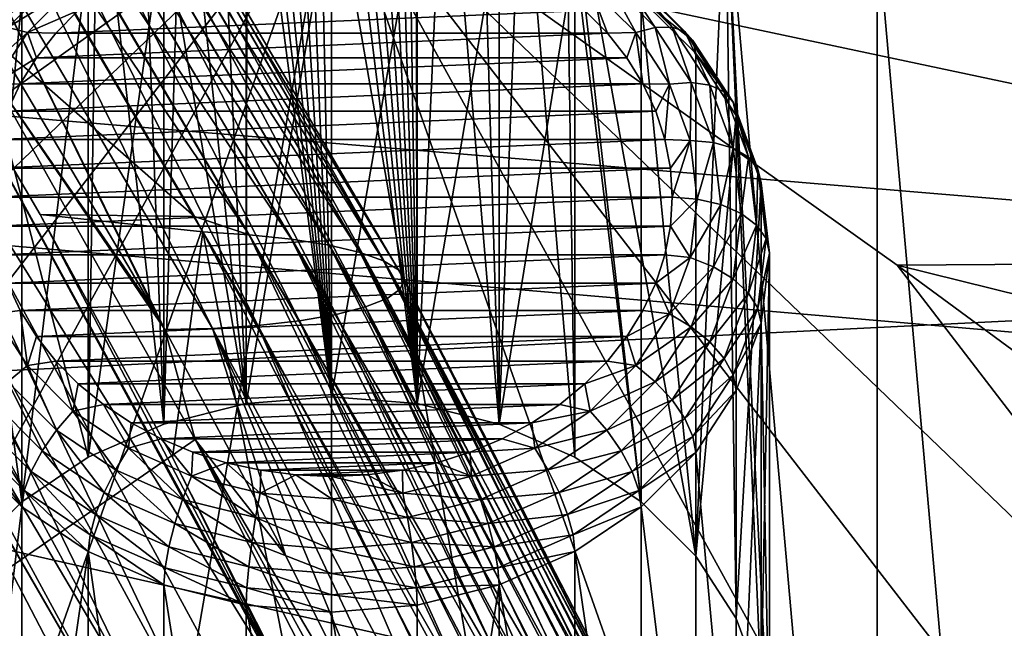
# Model space of a CAD drawing. Header units: metres. Extents: x -22 to 72, y -222 to 22.
# Tile 386 of 410: x 60.66 to 62.68, y 10.47 to 11.72. Entities that reach past the tile are written whole.
import ezdxf

# ---------------------------------------------------------------- set-up
doc = ezdxf.new("R2010")
doc.units = ezdxf.units.M
doc.layers.add('solid_509499_SW0002_01', color=7, linetype='CONTINUOUS')

msp = doc.modelspace()

# ---------------------------------------------------------------- linework, layer by layer
at = {"layer": 'solid_509499_SW0002_01'}
for points in [[(61.299999, 12.045105, 50.797806), (53.5, 11.261203, 50.274727), (53.5, 12.80475, 51.35553)], [(61.299999, 12.045105, 50.797806), (68.892403, 12.803313, 51.354424), (68.892403, 11.260791, 50.274464)], [(59.299999, 12.310474, 82.734047), (64.561676, 12.551476, 82.162895), (64.561676, 11.195126, 83.25766)], [(61.299999, 10.946896, 53.93531), (61.270866, 12.345009, 54.91428), (61.242306, 12.340026, 54.910793)], [(61.299999, 10.946896, 53.93531), (61.299999, 12.346684, 54.915455), (61.270866, 12.345009, 54.91428)], [(61.475597, 10.932728, 53.925392), (61.329136, 12.345009, 54.91428), (61.299999, 12.346684, 54.915455)], [(61.299999, 10.946896, 53.93531), (61.475597, 10.932728, 53.925392), (61.299999, 12.346684, 54.915455)], [(61.475597, 10.932728, 53.925392), (61.357693, 12.340026, 54.910793), (61.329136, 12.345009, 54.91428)], [(61.299999, 10.946896, 53.93531), (61.214867, 12.331821, 54.905045), (61.189106, 12.320571, 54.897167)], [(61.299999, 10.946896, 53.93531), (61.242306, 12.340026, 54.910793), (61.214867, 12.331821, 54.905045)], [(61.475597, 10.932728, 53.925392), (61.385136, 12.331821, 54.905045), (61.357693, 12.340026, 54.910793)], [(61.475597, 10.932728, 53.925392), (61.410896, 12.320571, 54.897167), (61.385136, 12.331821, 54.905045)], [(59.299999, 11.634413, 83.273521), (59.299999, 12.310474, 82.734047), (64.561676, 11.195126, 83.25766)], [(61.299999, 10.946896, 53.93531), (61.165501, 12.306477, 54.887299), (61.144539, 12.289834, 54.875648)], [(61.299999, 10.946896, 53.93531), (61.189106, 12.320571, 54.897167), (61.165501, 12.306477, 54.887299)], [(61.475597, 10.932728, 53.925392), (61.434502, 12.306477, 54.887299), (61.410896, 12.320571, 54.897167)], [(61.475597, 10.932728, 53.925392), (61.455463, 12.289834, 54.875648), (61.434502, 12.306477, 54.887299)], [(60.370735, 11.88531, 74.637589), (61.01815, 11.316975, 74.695839), (60.440765, 12.299293, 74.491783)], [(61.130356, 11.279489, 74.676537), (60.535454, 12.293611, 74.465942), (60.440765, 12.299293, 74.491783)], [(61.01815, 11.316975, 74.695839), (61.130356, 11.279489, 74.676537), (60.440765, 12.299293, 74.491783)], [(61.217896, 11.270544, 74.633034), (60.622993, 12.284492, 74.422478), (60.535454, 12.293611, 74.465942)], [(61.130356, 11.279489, 74.676537), (61.217896, 11.270544, 74.633034), (60.535454, 12.293611, 74.465942)], [(61.295071, 11.258327, 74.573624), (60.700172, 12.272038, 74.363113), (60.622993, 12.284492, 74.422478)], [(61.217896, 11.270544, 74.633034), (61.295071, 11.258327, 74.573624), (60.622993, 12.284492, 74.422478)], [(61.299999, 10.946896, 53.93531), (61.144539, 12.289834, 54.875648), (61.12661, 12.270955, 54.862427)], [(61.475597, 10.932728, 53.925392), (61.473389, 12.270955, 54.862427), (61.455463, 12.289834, 54.875648)], [(61.35891, 11.243308, 74.50058), (60.764008, 12.256729, 74.290131), (60.700172, 12.272038, 74.363113)], [(61.295071, 11.258327, 74.573624), (61.35891, 11.243308, 74.50058), (60.700172, 12.272038, 74.363113)], [(61.124401, 10.932728, 53.925392), (61.12661, 12.270955, 54.862427), (61.066338, 12.210877, 54.820362)], [(61.124401, 10.932728, 53.925392), (61.299999, 10.946896, 53.93531), (61.12661, 12.270955, 54.862427)], [(61.475597, 10.932728, 53.925392), (61.533665, 12.210877, 54.820362), (61.473389, 12.270955, 54.862427)], [(61.406948, 11.226068, 74.416733), (60.81205, 12.239155, 74.206352), (60.764008, 12.256729, 74.290131)], [(61.35891, 11.243308, 74.50058), (61.406948, 11.226068, 74.416733), (60.764008, 12.256729, 74.290131)], [(61.437336, 11.207268, 74.325302), (60.842438, 12.219992, 74.114998), (60.81205, 12.239155, 74.206352)], [(61.406948, 11.226068, 74.416733), (61.437336, 11.207268, 74.325302), (60.81205, 12.239155, 74.206352)], [(61.448902, 11.187635, 74.22982), (60.854004, 12.199979, 74.0196), (60.842438, 12.219992, 74.114998)], [(61.437336, 11.207268, 74.325302), (61.448902, 11.187635, 74.22982), (60.842438, 12.219992, 74.114998)], [(61.124401, 10.932728, 53.925392), (61.066338, 12.210877, 54.820362), (60.99308, 12.16142, 54.785728)], [(61.475597, 10.932728, 53.925392), (61.644428, 10.890773, 53.896015), (61.533665, 12.210877, 54.820362)], [(61.644428, 10.890773, 53.896015), (61.606918, 12.16142, 54.785728), (61.533665, 12.210877, 54.820362)], [(61.4412, 11.167926, 74.133972), (60.846302, 12.179888, 73.92382), (60.854004, 12.199979, 74.0196)], [(61.448902, 11.187635, 74.22982), (61.4412, 11.167926, 74.133972), (60.854004, 12.199979, 74.0196)], [(61.369911, 11.131289, 73.955788), (60.775013, 12.142542, 73.745796), (60.81963, 12.160493, 73.831367)], [(61.414528, 11.1489, 74.041435), (60.81963, 12.160493, 73.831367), (60.846302, 12.179888, 73.92382)], [(61.414528, 11.1489, 74.041435), (61.369911, 11.131289, 73.955788), (60.81963, 12.160493, 73.831367)], [(61.4412, 11.167926, 74.133972), (61.414528, 11.1489, 74.041435), (60.846302, 12.179888, 73.92382)], [(60.95557, 10.890773, 53.896015), (60.99308, 12.16142, 54.785728), (60.909576, 12.124429, 54.75983)], [(60.95557, 10.890773, 53.896015), (61.124401, 10.932728, 53.925392), (60.99308, 12.16142, 54.785728)], [(61.644428, 10.890773, 53.896015), (61.690422, 12.124429, 54.75983), (61.606918, 12.16142, 54.785728)], [(61.309074, 11.115774, 73.880333), (60.714172, 12.126726, 73.670403), (60.775013, 12.142542, 73.745796)], [(61.369911, 11.131289, 73.955788), (61.309074, 11.115774, 73.880333), (60.775013, 12.142542, 73.745796)], [(61.234356, 11.102952, 73.817978), (60.639458, 12.113655, 73.608093), (60.714172, 12.126726, 73.670403)], [(61.309074, 11.115774, 73.880333), (61.234356, 11.102952, 73.817978), (60.714172, 12.126726, 73.670403)], [(60.95557, 10.890773, 53.896015), (60.909576, 12.124429, 54.75983), (60.818947, 12.101288, 54.743626)], [(61.644428, 10.890773, 53.896015), (61.800007, 10.822655, 53.848316), (61.690422, 12.124429, 54.75983)], [(61.800007, 10.822655, 53.848316), (61.781052, 12.101288, 54.743626), (61.690422, 12.124429, 54.75983)], [(61.055233, 11.08724, 73.741562), (60.460331, 12.097639, 73.531746), (60.553741, 12.103833, 73.561272)], [(60.799995, 10.822655, 53.848316), (60.818947, 12.101288, 54.743626), (60.490314, 12.024495, 54.689854)], [(61.14864, 11.093317, 73.771118), (60.553741, 12.103833, 73.561272), (60.639458, 12.113655, 73.608093)], [(61.14864, 11.093317, 73.771118), (61.055233, 11.08724, 73.741562), (60.553741, 12.103833, 73.561272)], [(61.234356, 11.102952, 73.817978), (61.14864, 11.093317, 73.771118), (60.639458, 12.113655, 73.608093)], [(60.799995, 10.822655, 53.848316), (60.95557, 10.890773, 53.896015), (60.818947, 12.101288, 54.743626)], [(62.048317, 10.61925, 53.705891), (62.109688, 12.024495, 54.689854), (61.781052, 12.101288, 54.743626)], [(61.936382, 10.730976, 53.784122), (62.048317, 10.61925, 53.705891), (61.781052, 12.101288, 54.743626)], [(61.800007, 10.822655, 53.848316), (61.936382, 10.730976, 53.784122), (61.781052, 12.101288, 54.743626)], [(60.460331, 12.097639, 73.531746), (60.940144, 11.116831, 73.7239), (60.362671, 12.095558, 73.520592)], [(60.362671, 12.095558, 73.520592), (60.940144, 11.116831, 73.7239), (60.597427, 11.611213, 73.620628)], [(60.460331, 12.097639, 73.531746), (60.95752, 11.08533, 73.730377), (60.940144, 11.116831, 73.7239)], [(61.055233, 11.08724, 73.741562), (60.95752, 11.08533, 73.730377), (60.460331, 12.097639, 73.531746)], [(53.5, 11.872946, 85.321465), (68.902763, 10.544668, 86.160667), (68.905083, 12.078847, 85.17852)], [(60.137867, 11.216978, 50.246708), (53.5, 11.261203, 50.274727), (61.299999, 12.045105, 50.797806)], [(59.285954, 10.108191, 49.556469), (60.137867, 11.216978, 50.246708), (61.299999, 12.045105, 50.797806)], [(59.285954, 10.108191, 49.556469), (61.299999, 12.045105, 50.797806), (59.636406, 9.891062, 49.404434)], [(59.636406, 9.891062, 49.404434), (61.299999, 12.045105, 50.797806), (60.021248, 9.717344, 49.282795)], [(60.021248, 9.717344, 49.282795), (61.299999, 12.045105, 50.797806), (60.432522, 9.59063, 49.194069)], [(60.432522, 9.59063, 49.194069), (61.299999, 12.045105, 50.797806), (60.861732, 9.513538, 49.140091)], [(60.861732, 9.513538, 49.140091), (61.299999, 12.045105, 50.797806), (61.299999, 9.487662, 49.121971)], [(62.462135, 11.216977, 50.246708), (61.299999, 12.045105, 50.797806), (68.892403, 11.260791, 50.274464)], [(63.314045, 10.108191, 49.556469), (61.299999, 12.045105, 50.797806), (62.462135, 11.216977, 50.246708)], [(62.963593, 9.891062, 49.404434), (61.299999, 12.045105, 50.797806), (63.314045, 10.108191, 49.556469)], [(62.578751, 9.717344, 49.282795), (61.299999, 12.045105, 50.797806), (62.963593, 9.891062, 49.404434)], [(62.167477, 9.59063, 49.194069), (61.299999, 12.045105, 50.797806), (62.578751, 9.717344, 49.282795)], [(61.73827, 9.513538, 49.140091), (61.299999, 12.045105, 50.797806), (62.167477, 9.59063, 49.194069)], [(61.299999, 9.487662, 49.121971), (61.299999, 12.045105, 50.797806), (61.73827, 9.513538, 49.140091)], [(60.66362, 10.730976, 53.784122), (60.799995, 10.822655, 53.848316), (60.490314, 12.024495, 54.689854)], [(60.551682, 10.61925, 53.705891), (60.66362, 10.730976, 53.784122), (60.490314, 12.024495, 54.689854)], [(62.048317, 10.61925, 53.705891), (62.131493, 10.491779, 53.616634), (62.109688, 12.024495, 54.689854)], [(62.421326, 8.509712, 52.228775), (62.421326, 11.909609, 54.609409), (62.109688, 12.024495, 54.689854)], [(62.200001, 10.209661, 53.419094), (62.421326, 8.509712, 52.228775), (62.109688, 12.024495, 54.689854)], [(62.182709, 10.353473, 53.519791), (62.200001, 10.209661, 53.419094), (62.109688, 12.024495, 54.689854)], [(62.131493, 10.491779, 53.616634), (62.182709, 10.353473, 53.519791), (62.109688, 12.024495, 54.689854)], [(61.299999, 11.979335, 52.460838), (61.299999, 10.946896, 53.93531), (61.124401, 10.932728, 53.925392)], [(61.12442, 11.965169, 52.45092), (61.299999, 11.979335, 52.460838), (61.124401, 10.932728, 53.925392)], [(61.299999, 11.979335, 52.460838), (61.475582, 11.965169, 52.45092), (61.299999, 10.946896, 53.93531)], [(60.955585, 11.923216, 52.421543), (61.12442, 11.965169, 52.45092), (61.124401, 10.932728, 53.925392)], [(61.475582, 11.965169, 52.45092), (61.475597, 10.932728, 53.925392), (61.299999, 10.946896, 53.93531)], [(61.475582, 11.965169, 52.45092), (61.644417, 11.923216, 52.421543), (61.475597, 10.932728, 53.925392)], [(60.799988, 11.855088, 52.37384), (60.955585, 11.923216, 52.421543), (60.799995, 10.822655, 53.848316)], [(60.955585, 11.923216, 52.421543), (60.95557, 10.890773, 53.896015), (60.799995, 10.822655, 53.848316)], [(60.955585, 11.923216, 52.421543), (61.124401, 10.932728, 53.925392), (60.95557, 10.890773, 53.896015)], [(61.644417, 11.923216, 52.421543), (61.644428, 10.890773, 53.896015), (61.475597, 10.932728, 53.925392)], [(61.644417, 11.923216, 52.421543), (61.800014, 11.855088, 52.37384), (61.644428, 10.890773, 53.896015)], [(62.709427, 8.660278, 52.334206), (62.709427, 11.759043, 54.503983), (62.421326, 11.909609, 54.609409)], [(62.421326, 8.509712, 52.228775), (62.709427, 8.660278, 52.334206), (62.421326, 11.909609, 54.609409)], [(60.27504, 11.844289, 74.679329), (61.214375, 10.332557, 74.95359), (60.370735, 11.88531, 74.637589)], [(60.370735, 11.88531, 74.637589), (60.701023, 11.32102, 74.752823), (61.01815, 11.316975, 74.695839)], [(61.217777, 10.333508, 74.95266), (60.701023, 11.32102, 74.752823), (60.370735, 11.88531, 74.637589)], [(61.217777, 10.333508, 74.95266), (60.370735, 11.88531, 74.637589), (61.214375, 10.332557, 74.95359)], [(53.5, 11.872946, 85.321465), (53.5, 10.272465, 86.316017), (68.902763, 10.544668, 86.160667)], [(60.189701, 11.80545, 74.74028), (61.027832, 10.264573, 75.053772), (60.27504, 11.844289, 74.679329)], [(60.27504, 11.844289, 74.679329), (61.117767, 10.294957, 74.994522), (61.214375, 10.332557, 74.95359)], [(60.27504, 11.844289, 74.679329), (61.027832, 10.264573, 75.053772), (61.117767, 10.294957, 74.994522)], [(60.663605, 11.763403, 52.309643), (60.799988, 11.855088, 52.37384), (60.66362, 10.730976, 53.784122)], [(60.799988, 11.855088, 52.37384), (60.799995, 10.822655, 53.848316), (60.66362, 10.730976, 53.784122)], [(61.800014, 11.855088, 52.37384), (61.800007, 10.822655, 53.848316), (61.644428, 10.890773, 53.896015)], [(61.800014, 11.855088, 52.37384), (61.936382, 10.730976, 53.784122), (61.800007, 10.822655, 53.848316)], [(61.800014, 11.855088, 52.37384), (61.936398, 11.763403, 52.309643), (61.936382, 10.730976, 53.784122)], [(60.114132, 11.77579, 74.817192), (60.94809, 10.242634, 75.12915), (60.189701, 11.80545, 74.74028)], [(60.189701, 11.80545, 74.74028), (60.94809, 10.242634, 75.12915), (61.027832, 10.264573, 75.053772)], [(60.557343, 11.678274, 52.18684), (60.573978, 11.696862, 52.140915), (60.682568, 11.805251, 52.216812)], [(60.668423, 11.789146, 52.264477), (60.557343, 11.678274, 52.18684), (60.682568, 11.805251, 52.216812)], [(60.573978, 11.696862, 52.140915), (60.600445, 11.706151, 52.096821), (60.705078, 11.810589, 52.169949)], [(60.682568, 11.805251, 52.216812), (60.573978, 11.696862, 52.140915), (60.705078, 11.810589, 52.169949)], [(60.705078, 11.810589, 52.169949), (60.600445, 11.706151, 52.096821), (60.734409, 11.804793, 52.127083)], [(60.600445, 11.706151, 52.096821), (60.634937, 11.705504, 52.05756), (60.734409, 11.804793, 52.127083)], [(60.734409, 11.804793, 52.127083), (60.634937, 11.705504, 52.05756), (60.768566, 11.788261, 52.091145)], [(61.865589, 11.804793, 52.127083), (61.831432, 11.788261, 52.091145), (61.9249, 11.694968, 52.025822)], [(61.894924, 11.810589, 52.169949), (61.865589, 11.804793, 52.127083), (61.965061, 11.705504, 52.05756)], [(61.965061, 11.705504, 52.05756), (61.865589, 11.804793, 52.127083), (61.9249, 11.694968, 52.025822)], [(61.999554, 11.706151, 52.096821), (61.894924, 11.810589, 52.169949), (61.965061, 11.705504, 52.05756)], [(61.917431, 11.805251, 52.216812), (61.894924, 11.810589, 52.169949), (61.999554, 11.706151, 52.096821)], [(62.02602, 11.696862, 52.140915), (61.917431, 11.805251, 52.216812), (61.999554, 11.706151, 52.096821)], [(61.931576, 11.789146, 52.264477), (61.917431, 11.805251, 52.216812), (62.02602, 11.696862, 52.140915)], [(60.668423, 11.789146, 52.264477), (60.663605, 11.763403, 52.309643), (60.551678, 11.651685, 52.231415)], [(60.668423, 11.789146, 52.264477), (60.551678, 11.651685, 52.231415), (60.557343, 11.678274, 52.18684)], [(60.634937, 11.705504, 52.05756), (60.675098, 11.694968, 52.025822), (60.768566, 11.788261, 52.091145)], [(60.768566, 11.788261, 52.091145), (60.675098, 11.694968, 52.025822), (60.779442, 11.740172, 52.049221)], [(61.831432, 11.788261, 52.091145), (61.820557, 11.740172, 52.049221), (61.866673, 11.693445, 52.016502)], [(61.9249, 11.694968, 52.025822), (61.831432, 11.788261, 52.091145), (61.866673, 11.693445, 52.016502)], [(62.042656, 11.678274, 52.18684), (61.936398, 11.763403, 52.309643), (61.931576, 11.789146, 52.264477)], [(62.042656, 11.678274, 52.18684), (61.931576, 11.789146, 52.264477), (62.02602, 11.696862, 52.140915)], [(60.050957, 11.756338, 74.907402), (60.009247, 11.736337, 75.010139), (60.881306, 10.229912, 75.21804)], [(60.050957, 11.756338, 74.907402), (60.94809, 10.242634, 75.12915), (60.114132, 11.77579, 74.817192)], [(60.050957, 11.756338, 74.907402), (60.881306, 10.229912, 75.21804), (60.94809, 10.242634, 75.12915)], [(60.551678, 11.651685, 52.231415), (60.663605, 11.763403, 52.309643), (60.551682, 10.61925, 53.705891)], [(60.663605, 11.763403, 52.309643), (60.66362, 10.730976, 53.784122), (60.551682, 10.61925, 53.705891)], [(61.936398, 11.763403, 52.309643), (62.048317, 10.61925, 53.705891), (61.936382, 10.730976, 53.784122)], [(61.936398, 11.763403, 52.309643), (62.048321, 11.651685, 52.231415), (62.048317, 10.61925, 53.705891)], [(62.042656, 11.678274, 52.18684), (62.048321, 11.651685, 52.231415), (61.936398, 11.763403, 52.309643)], [(60.881306, 10.229912, 75.21804), (60.009247, 11.736337, 75.010139), (60.129921, 11.53299, 75.051941)], [(60.675098, 11.694968, 52.025822), (60.73333, 11.693445, 52.016502), (60.779442, 11.740172, 52.049221)], [(61.820557, 11.740172, 52.049221), (60.779442, 11.740172, 52.049221), (60.73333, 11.693445, 52.016502)], [(61.866673, 11.693445, 52.016502), (61.820557, 11.740172, 52.049221), (60.73333, 11.693445, 52.016502)], [(60.634937, 11.705504, 52.05756), (60.561024, 11.592228, 51.978245), (60.675098, 11.694968, 52.025822)], [(60.561024, 11.592228, 51.978245), (60.605648, 11.588532, 51.951294), (60.675098, 11.694968, 52.025822)], [(60.675098, 11.694968, 52.025822), (60.605648, 11.588532, 51.951294), (60.693459, 11.643056, 51.98122)], [(60.675098, 11.694968, 52.025822), (60.693459, 11.643056, 51.98122), (60.73333, 11.693445, 52.016502)], [(61.9249, 11.694968, 52.025822), (61.866673, 11.693445, 52.016502), (61.90654, 11.643056, 51.98122)], [(61.9249, 11.694968, 52.025822), (61.90654, 11.643056, 51.98122), (61.939762, 11.589524, 51.943737)], [(61.965061, 11.705504, 52.05756), (61.9249, 11.694968, 52.025822), (61.99435, 11.588532, 51.951294)], [(61.99435, 11.588532, 51.951294), (61.9249, 11.694968, 52.025822), (61.939762, 11.589524, 51.943737)], [(61.999554, 11.706151, 52.096821), (61.965061, 11.705504, 52.05756), (62.038979, 11.592228, 51.978245)], [(62.038979, 11.592228, 51.978245), (61.965061, 11.705504, 52.05756), (61.99435, 11.588532, 51.951294)], [(62.077305, 11.586999, 52.01339), (61.999554, 11.706151, 52.096821), (62.038979, 11.592228, 51.978245)], [(62.02602, 11.696862, 52.140915), (61.999554, 11.706151, 52.096821), (62.077305, 11.586999, 52.01339)], [(62.106712, 11.573202, 52.054329), (62.02602, 11.696862, 52.140915), (62.077305, 11.586999, 52.01339)], [(62.042656, 11.678274, 52.18684), (62.02602, 11.696862, 52.140915), (62.106712, 11.573202, 52.054329)], [(61.866673, 11.693445, 52.016502), (60.73333, 11.693445, 52.016502), (60.693459, 11.643056, 51.98122)], [(61.90654, 11.643056, 51.98122), (61.866673, 11.693445, 52.016502), (60.693459, 11.643056, 51.98122)], [(62.125195, 11.551781, 52.09827), (62.048321, 11.651685, 52.231415), (62.042656, 11.678274, 52.18684)], [(62.125195, 11.551781, 52.09827), (62.042656, 11.678274, 52.18684), (62.106712, 11.573202, 52.054329)], [(59.299999, 10.934754, 83.78199), (59.299999, 11.634413, 83.273521), (64.561676, 11.195126, 83.25766)], [(60.605648, 11.588532, 51.951294), (60.66024, 11.589524, 51.943737), (60.693459, 11.643056, 51.98122)], [(61.90654, 11.643056, 51.98122), (60.693459, 11.643056, 51.98122), (60.66024, 11.589524, 51.943737)], [(61.939762, 11.589524, 51.943737), (61.90654, 11.643056, 51.98122), (60.66024, 11.589524, 51.943737)], [(62.048321, 11.651685, 52.231415), (62.131493, 11.524226, 52.14217), (62.048317, 10.61925, 53.705891)], [(62.125195, 11.551781, 52.09827), (62.131493, 11.524226, 52.14217), (62.048321, 11.651685, 52.231415)], [(60.597427, 11.611213, 73.620628), (61.01997, 10.858866, 73.775772), (59.898636, 10.086307, 73.852318)], [(60.95752, 11.08533, 73.730377), (61.01997, 10.858866, 73.775772), (60.597427, 11.611213, 73.620628)], [(60.940144, 11.116831, 73.7239), (60.95752, 11.08533, 73.730377), (60.597427, 11.611213, 73.620628)], [(60.605648, 11.588532, 51.951294), (60.63401, 11.533367, 51.904415), (60.66024, 11.589524, 51.943737)], [(61.939762, 11.589524, 51.943737), (60.66024, 11.589524, 51.943737), (60.63401, 11.533367, 51.904415)], [(61.965992, 11.533367, 51.904415), (61.939762, 11.589524, 51.943737), (60.63401, 11.533367, 51.904415)], [(61.99435, 11.588532, 51.951294), (61.939762, 11.589524, 51.943737), (61.965992, 11.533367, 51.904415)], [(61.99435, 11.588532, 51.951294), (61.965992, 11.533367, 51.904415), (61.98489, 11.475296, 51.86375)], [(62.037121, 11.473042, 51.870426), (61.99435, 11.588532, 51.951294), (61.98489, 11.475296, 51.86375)], [(62.038979, 11.592228, 51.978245), (61.99435, 11.588532, 51.951294), (62.037121, 11.473042, 51.870426)], [(62.084496, 11.469315, 51.892178), (62.038979, 11.592228, 51.978245), (62.037121, 11.473042, 51.870426)], [(62.077305, 11.586999, 52.01339), (62.038979, 11.592228, 51.978245), (62.084496, 11.469315, 51.892178)], [(62.125179, 11.457711, 51.922859), (62.077305, 11.586999, 52.01339), (62.084496, 11.469315, 51.892178)], [(62.106712, 11.573202, 52.054329), (62.077305, 11.586999, 52.01339), (62.125179, 11.457711, 51.922859)], [(62.156403, 11.439023, 51.960377), (62.106712, 11.573202, 52.054329), (62.125179, 11.457711, 51.922859)], [(62.125195, 11.551781, 52.09827), (62.106712, 11.573202, 52.054329), (62.156403, 11.439023, 51.960377)], [(61.965992, 11.533367, 51.904415), (60.63401, 11.533367, 51.904415), (60.615108, 11.475296, 51.86375)], [(61.98489, 11.475296, 51.86375), (61.965992, 11.533367, 51.904415), (60.615108, 11.475296, 51.86375)], [(62.176022, 11.414527, 52.002163), (62.131493, 11.524226, 52.14217), (62.125195, 11.551781, 52.09827)], [(62.176022, 11.414527, 52.002163), (62.125195, 11.551781, 52.09827), (62.156403, 11.439023, 51.960377)], [(60.881306, 10.229912, 75.21804), (60.129921, 11.53299, 75.051941), (60.344116, 11.157631, 75.128822)], [(62.131493, 11.524226, 52.14217), (62.131493, 10.491779, 53.616634), (62.048317, 10.61925, 53.705891)], [(62.131493, 11.524226, 52.14217), (62.182705, 11.385926, 52.04533), (62.131493, 10.491779, 53.616634)], [(62.176022, 11.414527, 52.002163), (62.182705, 11.385926, 52.04533), (62.131493, 11.524226, 52.14217)], [(61.98489, 11.475296, 51.86375), (60.615108, 11.475296, 51.86375), (60.60376, 11.416158, 51.822342)], [(61.996239, 11.416158, 51.822342), (61.98489, 11.475296, 51.86375), (60.60376, 11.416158, 51.822342)], [(62.037121, 11.473042, 51.870426), (61.98489, 11.475296, 51.86375), (61.996239, 11.416158, 51.822342)], [(62.037121, 11.473042, 51.870426), (61.996239, 11.416158, 51.822342), (62, 11.356813, 51.780788)], [(62.051563, 11.352936, 51.786327), (62.037121, 11.473042, 51.870426), (62, 11.356813, 51.780788)], [(62.084496, 11.469315, 51.892178), (62.037121, 11.473042, 51.870426), (62.051563, 11.352936, 51.786327)], [(62.099865, 11.34149, 51.802673), (62.084496, 11.469315, 51.892178), (62.051563, 11.352936, 51.786327)], [(62.125179, 11.457711, 51.922859), (62.084496, 11.469315, 51.892178), (62.099865, 11.34149, 51.802673)], [(62.141346, 11.323256, 51.828712), (62.125179, 11.457711, 51.922859), (62.099865, 11.34149, 51.802673)], [(62.156403, 11.439023, 51.960377), (62.125179, 11.457711, 51.922859), (62.141346, 11.323256, 51.828712)], [(62.17318, 11.299481, 51.862667), (62.156403, 11.439023, 51.960377), (62.141346, 11.323256, 51.828712)], [(62.176022, 11.414527, 52.002163), (62.156403, 11.439023, 51.960377), (62.17318, 11.299481, 51.862667)], [(61.996239, 11.416158, 51.822342), (60.599998, 11.356813, 51.780788), (62, 11.356813, 51.780788)], [(61.996239, 11.416158, 51.822342), (60.60376, 11.416158, 51.822342), (60.599998, 11.356813, 51.780788)], [(62.193184, 11.271789, 51.902218), (62.176022, 11.414527, 52.002163), (62.17318, 11.299481, 51.862667)], [(62.193184, 11.271789, 51.902218), (62.182705, 11.385926, 52.04533), (62.176022, 11.414527, 52.002163)], [(62.182705, 11.385926, 52.04533), (62.182709, 10.353473, 53.519791), (62.131493, 10.491779, 53.616634)], [(62.182705, 11.385926, 52.04533), (62.200001, 11.242098, 51.944618), (62.182709, 10.353473, 53.519791)], [(62.193184, 11.271789, 51.902218), (62.200001, 11.242098, 51.944618), (62.182705, 11.385926, 52.04533)], [(60.599998, 11.356813, 51.780788), (60.60376, 11.297469, 51.739235), (62, 11.356813, 51.780788)], [(60.60376, 11.297469, 51.739235), (61.996239, 11.297469, 51.739235), (62, 11.356813, 51.780788)], [(62.051563, 11.352936, 51.786327), (62, 11.356813, 51.780788), (61.996239, 11.297469, 51.739235)], [(62.037121, 11.23283, 51.702229), (62.051563, 11.352936, 51.786327), (61.996239, 11.297469, 51.739235)], [(62.037121, 11.23283, 51.702229), (62.099865, 11.34149, 51.802673), (62.051563, 11.352936, 51.786327)], [(62.084496, 11.213664, 51.713169), (62.099865, 11.34149, 51.802673), (62.037121, 11.23283, 51.702229)], [(62.084496, 11.213664, 51.713169), (62.141346, 11.323256, 51.828712), (62.099865, 11.34149, 51.802673)], [(60.701023, 11.32102, 74.752823), (61.035378, 11.285627, 74.702286), (61.01815, 11.316975, 74.695839)], [(60.701023, 11.32102, 74.752823), (60.973, 10.821857, 74.853867), (61.035378, 11.285627, 74.702286)], [(61.217777, 10.333508, 74.95266), (60.973, 10.821857, 74.853867), (60.701023, 11.32102, 74.752823)], [(61.01815, 11.316975, 74.695839), (61.035378, 11.285627, 74.702286), (61.130356, 11.279489, 74.676537)], [(62.125179, 11.188802, 51.734566), (62.141346, 11.323256, 51.828712), (62.084496, 11.213664, 51.713169)], [(62.125179, 11.188802, 51.734566), (62.17318, 11.299481, 51.862667), (62.141346, 11.323256, 51.828712)], [(60.60376, 11.297469, 51.739235), (60.615108, 11.238331, 51.697826), (61.996239, 11.297469, 51.739235)], [(60.615108, 11.238331, 51.697826), (61.98489, 11.238331, 51.697826), (61.996239, 11.297469, 51.739235)], [(62.037121, 11.23283, 51.702229), (61.996239, 11.297469, 51.739235), (61.98489, 11.238331, 51.697826)], [(62.156403, 11.159941, 51.764961), (62.17318, 11.299481, 51.862667), (62.125179, 11.188802, 51.734566)], [(62.156403, 11.159941, 51.764961), (62.193184, 11.271789, 51.902218), (62.17318, 11.299481, 51.862667)], [(60.973, 10.821857, 74.853867), (61.221474, 10.333735, 74.951904), (61.035378, 11.285627, 74.702286)], [(61.585884, 10.320362, 74.885712), (61.130356, 11.279489, 74.676537), (61.035378, 11.285627, 74.702286)], [(61.530605, 10.322942, 74.898476), (61.585884, 10.320362, 74.885712), (61.035378, 11.285627, 74.702286)], [(61.221474, 10.333735, 74.951904), (61.530605, 10.322942, 74.898476), (61.035378, 11.285627, 74.702286)], [(61.690254, 10.31158, 74.842239), (61.217896, 11.270544, 74.633034), (61.130356, 11.279489, 74.676537)], [(61.639332, 10.316559, 74.866882), (61.690254, 10.31158, 74.842239), (61.130356, 11.279489, 74.676537)], [(61.585884, 10.320362, 74.885712), (61.639332, 10.316559, 74.866882), (61.130356, 11.279489, 74.676537)], [(61.781948, 10.298366, 74.776833), (61.295071, 11.258327, 74.573624), (61.217896, 11.270544, 74.633034)], [(61.737999, 10.30549, 74.812088), (61.781948, 10.298366, 74.776833), (61.217896, 11.270544, 74.633034)], [(61.690254, 10.31158, 74.842239), (61.737999, 10.30549, 74.812088), (61.217896, 11.270544, 74.633034)], [(62.176022, 11.12905, 51.802269), (62.193184, 11.271789, 51.902218), (62.156403, 11.159941, 51.764961)], [(62.176022, 11.12905, 51.802269), (62.200001, 11.242098, 51.944618), (62.193184, 11.271789, 51.902218)], [(61.821533, 10.290301, 74.736908), (61.35891, 11.243308, 74.50058), (61.295071, 11.258327, 74.573624)], [(61.781948, 10.298366, 74.776833), (61.821533, 10.290301, 74.736908), (61.295071, 11.258327, 74.573624)], [(62.462135, 11.216977, 50.246708), (68.892403, 11.260791, 50.274464), (68.892487, 9.627767, 49.33704)], [(60.615108, 11.238331, 51.697826), (60.63401, 11.18026, 51.657166), (61.98489, 11.238331, 51.697826)], [(60.63401, 11.18026, 51.657166), (61.965992, 11.18026, 51.657166), (61.98489, 11.238331, 51.697826)], [(61.885632, 10.271776, 74.64521), (61.406948, 11.226068, 74.416733), (61.35891, 11.243308, 74.50058)], [(61.856243, 10.2814, 74.692848), (61.885632, 10.271776, 74.64521), (61.35891, 11.243308, 74.50058)], [(61.821533, 10.290301, 74.736908), (61.856243, 10.2814, 74.692848), (61.35891, 11.243308, 74.50058)], [(62.037121, 11.23283, 51.702229), (61.98489, 11.238331, 51.697826), (61.965992, 11.18026, 51.657166)], [(61.99435, 11.117339, 51.621361), (62.037121, 11.23283, 51.702229), (61.965992, 11.18026, 51.657166)], [(62.084496, 11.213664, 51.713169), (62.037121, 11.23283, 51.702229), (61.99435, 11.117339, 51.621361)], [(62.176022, 11.12905, 51.802269), (62.182705, 11.09827, 51.84391), (62.200001, 11.242098, 51.944618)], [(62.182705, 11.09827, 51.84391), (62.200001, 10.209661, 53.419094), (62.200001, 11.242098, 51.944618)], [(62.200001, 11.242098, 51.944618), (62.200001, 10.209661, 53.419094), (62.182709, 10.353473, 53.519791)], [(61.927002, 10.250868, 74.541718), (61.437336, 11.207268, 74.325302), (61.406948, 11.226068, 74.416733)], [(61.909321, 10.261555, 74.594612), (61.927002, 10.250868, 74.541718), (61.406948, 11.226068, 74.416733)], [(61.885632, 10.271776, 74.64521), (61.909321, 10.261555, 74.594612), (61.406948, 11.226068, 74.416733)], [(62.038979, 11.090752, 51.627106), (62.084496, 11.213664, 51.713169), (61.99435, 11.117339, 51.621361)], [(62.125179, 11.188802, 51.734566), (62.084496, 11.213664, 51.713169), (62.038979, 11.090752, 51.627106)], [(63.622864, 10.364244, 49.73576), (62.462135, 11.216977, 50.246708), (68.892487, 9.627767, 49.33704)], [(63.314045, 10.108191, 49.556469), (62.462135, 11.216977, 50.246708), (63.622864, 10.364244, 49.73576)], [(59.299999, 10.934754, 83.78199), (64.561676, 11.195126, 83.25766), (64.561676, 9.743799, 84.222992)], [(61.943516, 10.228652, 74.431747), (61.448902, 11.187635, 74.22982), (61.437336, 11.207268, 74.325302)], [(61.93845, 10.239853, 74.487198), (61.943516, 10.228652, 74.431747), (61.437336, 11.207268, 74.325302)], [(61.927002, 10.250868, 74.541718), (61.93845, 10.239853, 74.487198), (61.437336, 11.207268, 74.325302)], [(60.605648, 11.117339, 51.621361), (60.66024, 11.124103, 51.617844), (60.63401, 11.18026, 51.657166)], [(60.63401, 11.18026, 51.657166), (60.66024, 11.124103, 51.617844), (61.965992, 11.18026, 51.657166)], [(60.66024, 11.124103, 51.617844), (61.939762, 11.124103, 51.617844), (61.965992, 11.18026, 51.657166)], [(61.942135, 10.217407, 74.376091), (61.4412, 11.167926, 74.133972), (61.448902, 11.187635, 74.22982)], [(61.943516, 10.228652, 74.431747), (61.942135, 10.217407, 74.376091), (61.448902, 11.187635, 74.22982)], [(61.99435, 11.117339, 51.621361), (61.965992, 11.18026, 51.657166), (61.939762, 11.124103, 51.617844)], [(62.077305, 11.059514, 51.644039), (62.125179, 11.188802, 51.734566), (62.038979, 11.090752, 51.627106)], [(62.156403, 11.159941, 51.764961), (62.125179, 11.188802, 51.734566), (62.077305, 11.059514, 51.644039)], [(60.829845, 10.226854, 75.317245), (60.344116, 11.157631, 75.128822), (60.120274, 10.893133, 76.025696)], [(60.881306, 10.229912, 75.21804), (60.344116, 11.157631, 75.128822), (60.829845, 10.226854, 75.317245)], [(61.873756, 10.174901, 74.165688), (61.369911, 11.131289, 73.955788), (61.414528, 11.1489, 74.041435)], [(61.920174, 10.195369, 74.267006), (61.414528, 11.1489, 74.041435), (61.4412, 11.167926, 74.133972)], [(61.899891, 10.184869, 74.215027), (61.873756, 10.174901, 74.165688), (61.414528, 11.1489, 74.041435)], [(61.920174, 10.195369, 74.267006), (61.899891, 10.184869, 74.215027), (61.414528, 11.1489, 74.041435)], [(61.934319, 10.206264, 74.32093), (61.920174, 10.195369, 74.267006), (61.4412, 11.167926, 74.133972)], [(61.942135, 10.217407, 74.376091), (61.934319, 10.206264, 74.32093), (61.4412, 11.167926, 74.133972)], [(62.106712, 11.025762, 51.671005), (62.156403, 11.159941, 51.764961), (62.077305, 11.059514, 51.644039)], [(62.176022, 11.12905, 51.802269), (62.156403, 11.159941, 51.764961), (62.106712, 11.025762, 51.671005)], [(61.805428, 10.157063, 74.077393), (61.309074, 11.115774, 73.880333), (61.369911, 11.131289, 73.955788)], [(61.842129, 10.165594, 74.119621), (61.805428, 10.157063, 74.077393), (61.369911, 11.131289, 73.955788)], [(61.873756, 10.174901, 74.165688), (61.842129, 10.165594, 74.119621), (61.369911, 11.131289, 73.955788)], [(62.125195, 10.991796, 51.706165), (62.176022, 11.12905, 51.802269), (62.106712, 11.025762, 51.671005)], [(62.125195, 10.991796, 51.706165), (62.182705, 11.09827, 51.84391), (62.176022, 11.12905, 51.802269)], [(60.605648, 11.117339, 51.621361), (60.675098, 11.010902, 51.546833), (60.66024, 11.124103, 51.617844)], [(60.634937, 10.977474, 51.547787), (60.675098, 11.010902, 51.546833), (60.605648, 11.117339, 51.621361)], [(60.66024, 11.124103, 51.617844), (60.693459, 11.070571, 51.58036), (61.939762, 11.124103, 51.617844)], [(60.675098, 11.010902, 51.546833), (60.693459, 11.070571, 51.58036), (60.66024, 11.124103, 51.617844)], [(60.693459, 11.070571, 51.58036), (61.90654, 11.070571, 51.58036), (61.939762, 11.124103, 51.617844)], [(61.764141, 10.149416, 74.039536), (61.234356, 11.102952, 73.817978), (61.309074, 11.115774, 73.880333)], [(61.805428, 10.157063, 74.077393), (61.764141, 10.149416, 74.039536), (61.309074, 11.115774, 73.880333)], [(61.99435, 11.117339, 51.621361), (61.939762, 11.124103, 51.617844), (61.90654, 11.070571, 51.58036)], [(61.9249, 11.010902, 51.546833), (61.99435, 11.117339, 51.621361), (61.90654, 11.070571, 51.58036)], [(62.038979, 11.090752, 51.627106), (61.99435, 11.117339, 51.621361), (61.9249, 11.010902, 51.546833)], [(61.564346, 10.129345, 73.940186), (61.055233, 11.08724, 73.741562), (61.14864, 11.093317, 73.771118)], [(61.669971, 10.137134, 73.978745), (61.14864, 11.093317, 73.771118), (61.234356, 11.102952, 73.817978)], [(61.618271, 10.132648, 73.956535), (61.564346, 10.129345, 73.940186), (61.14864, 11.093317, 73.771118)], [(61.669971, 10.137134, 73.978745), (61.618271, 10.132648, 73.956535), (61.14864, 11.093317, 73.771118)], [(61.718796, 10.142746, 74.006523), (61.669971, 10.137134, 73.978745), (61.234356, 11.102952, 73.817978)], [(61.764141, 10.149416, 74.039536), (61.718796, 10.142746, 74.006523), (61.234356, 11.102952, 73.817978)], [(61.965061, 10.977474, 51.547787), (62.038979, 11.090752, 51.627106), (61.9249, 11.010902, 51.546833)], [(62.077305, 11.059514, 51.644039), (62.038979, 11.090752, 51.627106), (61.965061, 10.977474, 51.547787)], [(62.125195, 10.991796, 51.706165), (62.131493, 10.95997, 51.74707), (62.182705, 11.09827, 51.84391)], [(62.182705, 11.09827, 51.84391), (62.131493, 9.927542, 53.221554), (62.182709, 10.065848, 53.318394)], [(62.182705, 11.09827, 51.84391), (62.131493, 10.95997, 51.74707), (62.131493, 9.927542, 53.221554)], [(62.182705, 11.09827, 51.84391), (62.182709, 10.065848, 53.318394), (62.200001, 10.209661, 53.419094)], [(60.675098, 11.010902, 51.546833), (60.73333, 11.020182, 51.545078), (60.693459, 11.070571, 51.58036)], [(60.693459, 11.070571, 51.58036), (60.73333, 11.020182, 51.545078), (61.90654, 11.070571, 51.58036)], [(60.73333, 11.020182, 51.545078), (61.866673, 11.020182, 51.545078), (61.90654, 11.070571, 51.58036)], [(61.055233, 11.08724, 73.741562), (61.205139, 10.621323, 73.825371), (60.95752, 11.08533, 73.730377)], [(60.95752, 11.08533, 73.730377), (61.205139, 10.621323, 73.825371), (61.01997, 10.858866, 73.775772)], [(61.055233, 11.08724, 73.741562), (61.452507, 10.126438, 73.925797), (61.205139, 10.621323, 73.825371)], [(61.508862, 10.127265, 73.929893), (61.452507, 10.126438, 73.925797), (61.055233, 11.08724, 73.741562)], [(61.564346, 10.129345, 73.940186), (61.508862, 10.127265, 73.929893), (61.055233, 11.08724, 73.741562)], [(61.9249, 11.010902, 51.546833), (61.90654, 11.070571, 51.58036), (61.866673, 11.020182, 51.545078)], [(61.999554, 10.940362, 51.560608), (62.077305, 11.059514, 51.644039), (61.965061, 10.977474, 51.547787)], [(62.106712, 11.025762, 51.671005), (62.077305, 11.059514, 51.644039), (61.999554, 10.940362, 51.560608)], [(60.634937, 10.977474, 51.547787), (60.734409, 10.878186, 51.478264), (60.675098, 11.010902, 51.546833)], [(60.675098, 11.010902, 51.546833), (60.768566, 10.91761, 51.48151), (60.73333, 11.020182, 51.545078)], [(60.734409, 10.878186, 51.478264), (60.768566, 10.91761, 51.48151), (60.675098, 11.010902, 51.546833)], [(60.73333, 11.020182, 51.545078), (60.779442, 10.973454, 51.51236), (61.866673, 11.020182, 51.545078)], [(60.768566, 10.91761, 51.48151), (60.779442, 10.973454, 51.51236), (60.73333, 11.020182, 51.545078)], [(60.779442, 10.973454, 51.51236), (61.820557, 10.973454, 51.51236), (61.866673, 11.020182, 51.545078)], [(61.9249, 11.010902, 51.546833), (61.866673, 11.020182, 51.545078), (61.820557, 10.973454, 51.51236)], [(61.831432, 10.91761, 51.48151), (61.9249, 11.010902, 51.546833), (61.820557, 10.973454, 51.51236)], [(61.965061, 10.977474, 51.547787), (61.9249, 11.010902, 51.546833), (61.831432, 10.91761, 51.48151)], [(62.02602, 10.902102, 51.584419), (62.106712, 11.025762, 51.671005), (61.999554, 10.940362, 51.560608)], [(62.125195, 10.991796, 51.706165), (62.106712, 11.025762, 51.671005), (62.02602, 10.902102, 51.584419)], [(62.042656, 10.865303, 51.617592), (62.125195, 10.991796, 51.706165), (62.02602, 10.902102, 51.584419)], [(62.042656, 10.865303, 51.617592), (62.131493, 10.95997, 51.74707), (62.125195, 10.991796, 51.706165)], [(60.600445, 10.940362, 51.560608), (60.705078, 10.835925, 51.48748), (60.634937, 10.977474, 51.547787)], [(60.705078, 10.835925, 51.48748), (60.734409, 10.878186, 51.478264), (60.634937, 10.977474, 51.547787)], [(60.768566, 10.91761, 51.48151), (60.831272, 10.930938, 51.48259), (60.779442, 10.973454, 51.51236)], [(60.779442, 10.973454, 51.51236), (60.831272, 10.930938, 51.48259), (61.820557, 10.973454, 51.51236)], [(60.831272, 10.930938, 51.48259), (61.768726, 10.930938, 51.48259), (61.820557, 10.973454, 51.51236)], [(61.831432, 10.91761, 51.48151), (61.820557, 10.973454, 51.51236), (61.768726, 10.930938, 51.48259)], [(61.865589, 10.878186, 51.478264), (61.965061, 10.977474, 51.547787), (61.831432, 10.91761, 51.48151)], [(61.999554, 10.940362, 51.560608), (61.965061, 10.977474, 51.547787), (61.865589, 10.878186, 51.478264)], [(62.042656, 10.865303, 51.617592), (62.048321, 10.832511, 51.657825), (62.131493, 10.95997, 51.74707)], [(62.131493, 10.95997, 51.74707), (62.048321, 10.832511, 51.657825), (62.131493, 9.927542, 53.221554)], [(59.299999, 10.212348, 84.258781), (59.299999, 10.934754, 83.78199), (64.561676, 9.743799, 84.222992)], [(60.573978, 10.902102, 51.584419), (60.682568, 10.793713, 51.508522), (60.600445, 10.940362, 51.560608)], [(60.682568, 10.793713, 51.508522), (60.705078, 10.835925, 51.48748), (60.600445, 10.940362, 51.560608)], [(60.768566, 10.91761, 51.48151), (60.882454, 10.841047, 51.427898), (60.831272, 10.930938, 51.48259)], [(60.831272, 10.930938, 51.48259), (60.888233, 10.893107, 51.4561), (61.768726, 10.930938, 51.48259)], [(60.882454, 10.841047, 51.427898), (60.888233, 10.893107, 51.4561), (60.831272, 10.930938, 51.48259)], [(60.888233, 10.893107, 51.4561), (61.711765, 10.893107, 51.4561), (61.768726, 10.930938, 51.48259)], [(61.831432, 10.91761, 51.48151), (61.768726, 10.930938, 51.48259), (61.711765, 10.893107, 51.4561)], [(61.894924, 10.835925, 51.48748), (61.999554, 10.940362, 51.560608), (61.865589, 10.878186, 51.478264)], [(62.02602, 10.902102, 51.584419), (61.999554, 10.940362, 51.560608), (61.894924, 10.835925, 51.48748)], [(60.734409, 10.878186, 51.478264), (60.855618, 10.796702, 51.421211), (60.768566, 10.91761, 51.48151)], [(60.855618, 10.796702, 51.421211), (60.882454, 10.841047, 51.427898), (60.768566, 10.91761, 51.48151)], [(61.717545, 10.841047, 51.427898), (61.831432, 10.91761, 51.48151), (61.711765, 10.893107, 51.4561)], [(61.865589, 10.878186, 51.478264), (61.831432, 10.91761, 51.48151), (61.717545, 10.841047, 51.427898)], [(60.965118, 9.915793, 75.412056), (60.120274, 10.893133, 76.025696), (60.120274, 10.164168, 76.930946)], [(60.901417, 10.069264, 75.359947), (60.829845, 10.226854, 75.317245), (60.120274, 10.893133, 76.025696)], [(60.965118, 9.915793, 75.412056), (60.901417, 10.069264, 75.359947), (60.120274, 10.893133, 76.025696)], [(60.557343, 10.865303, 51.617592), (60.668423, 10.754431, 51.539959), (60.573978, 10.902102, 51.584419)], [(60.668423, 10.754431, 51.539959), (60.682568, 10.793713, 51.508522), (60.573978, 10.902102, 51.584419)], [(60.882454, 10.841047, 51.427898), (60.949707, 10.860367, 51.433174), (60.888233, 10.893107, 51.4561)], [(60.888233, 10.893107, 51.4561), (60.949707, 10.860367, 51.433174), (61.711765, 10.893107, 51.4561)], [(60.949707, 10.860367, 51.433174), (61.650291, 10.860367, 51.433174), (61.711765, 10.893107, 51.4561)], [(61.717545, 10.841047, 51.427898), (61.711765, 10.893107, 51.4561), (61.650291, 10.860367, 51.433174)], [(61.917431, 10.793713, 51.508522), (62.02602, 10.902102, 51.584419), (61.894924, 10.835925, 51.48748)], [(62.042656, 10.865303, 51.617592), (62.02602, 10.902102, 51.584419), (61.917431, 10.793713, 51.508522)], [(60.705078, 10.835925, 51.48748), (60.832573, 10.750215, 51.427467), (60.734409, 10.878186, 51.478264)], [(60.832573, 10.750215, 51.427467), (60.855618, 10.796702, 51.421211), (60.734409, 10.878186, 51.478264)], [(61.744381, 10.796702, 51.421211), (61.865589, 10.878186, 51.478264), (61.717545, 10.841047, 51.427898)], [(61.894924, 10.835925, 51.48748), (61.865589, 10.878186, 51.478264), (61.744381, 10.796702, 51.421211)], [(61.01997, 10.858866, 73.775772), (61.392338, 10.12623, 73.924767), (59.898636, 10.086307, 73.852318)], [(60.557343, 10.865303, 51.617592), (60.551678, 10.832511, 51.657825), (60.663605, 10.720793, 51.579597)], [(60.557343, 10.865303, 51.617592), (60.663605, 10.720793, 51.579597), (60.668423, 10.754431, 51.539959)], [(60.882454, 10.841047, 51.427898), (61.01239, 10.784156, 51.388065), (60.949707, 10.860367, 51.433174)], [(60.949707, 10.860367, 51.433174), (61.015034, 10.833073, 51.414063), (61.650291, 10.860367, 51.433174)], [(61.01239, 10.784156, 51.388065), (61.015034, 10.833073, 51.414063), (60.949707, 10.860367, 51.433174)], [(61.015034, 10.833073, 51.414063), (61.584969, 10.833073, 51.414063), (61.650291, 10.860367, 51.433174)], [(61.01997, 10.858866, 73.775772), (61.452507, 10.126438, 73.925797), (61.422421, 10.126329, 73.925285)], [(61.422421, 10.126329, 73.925285), (61.392338, 10.12623, 73.924767), (61.01997, 10.858866, 73.775772)], [(61.205139, 10.621323, 73.825371), (61.452507, 10.126438, 73.925797), (61.01997, 10.858866, 73.775772)], [(61.717545, 10.841047, 51.427898), (61.650291, 10.860367, 51.433174), (61.584969, 10.833073, 51.414063)], [(61.931576, 10.754431, 51.539959), (62.042656, 10.865303, 51.617592), (61.917431, 10.793713, 51.508522)], [(61.931576, 10.754431, 51.539959), (62.048321, 10.832511, 51.657825), (62.042656, 10.865303, 51.617592)], [(60.663605, 10.720793, 51.579597), (60.551678, 10.832511, 51.657825), (60.551682, 9.800071, 53.132294)], [(60.682568, 10.793713, 51.508522), (60.814888, 10.70476, 51.446239), (60.705078, 10.835925, 51.48748)], [(60.814888, 10.70476, 51.446239), (60.832573, 10.750215, 51.427467), (60.705078, 10.835925, 51.48748)], [(60.855618, 10.796702, 51.421211), (60.993904, 10.736155, 51.378815), (60.882454, 10.841047, 51.427898)], [(60.993904, 10.736155, 51.378815), (61.01239, 10.784156, 51.388065), (60.882454, 10.841047, 51.427898)], [(61.01239, 10.784156, 51.388065), (61.083488, 10.811525, 51.398975), (61.015034, 10.833073, 51.414063)], [(61.015034, 10.833073, 51.414063), (61.083488, 10.811525, 51.398975), (61.584969, 10.833073, 51.414063)], [(61.083488, 10.811525, 51.398975), (61.51651, 10.811525, 51.398975), (61.584969, 10.833073, 51.414063)], [(61.587608, 10.784156, 51.388065), (61.584969, 10.833073, 51.414063), (61.51651, 10.811525, 51.398975)], [(61.587608, 10.784156, 51.388065), (61.717545, 10.841047, 51.427898), (61.584969, 10.833073, 51.414063)], [(61.744381, 10.796702, 51.421211), (61.717545, 10.841047, 51.427898), (61.587608, 10.784156, 51.388065)], [(61.767429, 10.750215, 51.427467), (61.894924, 10.835925, 51.48748), (61.744381, 10.796702, 51.421211)], [(61.917431, 10.793713, 51.508522), (61.894924, 10.835925, 51.48748), (61.767429, 10.750215, 51.427467)], [(61.931576, 10.754431, 51.539959), (61.936398, 10.720793, 51.579597), (62.048321, 10.832511, 51.657825)], [(62.048321, 10.832511, 51.657825), (61.936398, 10.720793, 51.579597), (62.048317, 9.800071, 53.132294)], [(62.048321, 10.832511, 51.657825), (62.048317, 9.800071, 53.132294), (62.131493, 9.927542, 53.221554)], [(61.217777, 10.333508, 74.95266), (61.221474, 10.333735, 74.951904), (60.973, 10.821857, 74.853867)], [(61.01239, 10.784156, 51.388065), (61.153378, 10.749122, 51.363533), (61.083488, 10.811525, 51.398975)], [(61.083488, 10.811525, 51.398975), (61.154324, 10.795962, 51.388077), (61.51651, 10.811525, 51.398975)], [(61.153378, 10.749122, 51.363533), (61.154324, 10.795962, 51.388077), (61.083488, 10.811525, 51.398975)], [(61.154324, 10.795962, 51.388077), (61.445679, 10.795962, 51.388077), (61.51651, 10.811525, 51.398975)], [(61.587608, 10.784156, 51.388065), (61.51651, 10.811525, 51.398975), (61.445679, 10.795962, 51.388077)], [(60.668423, 10.754431, 51.539959), (60.803772, 10.66344, 51.476246), (60.682568, 10.793713, 51.508522)], [(60.803772, 10.66344, 51.476246), (60.814888, 10.70476, 51.446239), (60.682568, 10.793713, 51.508522)], [(60.832573, 10.750215, 51.427467), (60.978031, 10.686527, 51.38287), (60.855618, 10.796702, 51.421211)], [(60.978031, 10.686527, 51.38287), (60.993904, 10.736155, 51.378815), (60.855618, 10.796702, 51.421211)], [(61.153378, 10.749122, 51.363533), (61.226757, 10.786555, 51.381489), (61.154324, 10.795962, 51.388077)], [(61.153378, 10.749122, 51.363533), (61.299999, 10.737292, 51.355251), (61.226757, 10.786555, 51.381489)], [(61.154324, 10.795962, 51.388077), (61.226757, 10.786555, 51.381489), (61.445679, 10.795962, 51.388077)], [(61.226757, 10.786555, 51.381489), (61.373241, 10.786555, 51.381489), (61.445679, 10.795962, 51.388077)], [(61.226757, 10.786555, 51.381489), (61.299999, 10.783408, 51.379288), (61.373241, 10.786555, 51.381489)], [(61.299999, 10.737292, 51.355251), (61.299999, 10.783408, 51.379288), (61.226757, 10.786555, 51.381489)], [(61.446621, 10.749122, 51.363533), (61.373241, 10.786555, 51.381489), (61.299999, 10.783408, 51.379288)], [(61.446621, 10.749122, 51.363533), (61.445679, 10.795962, 51.388077), (61.373241, 10.786555, 51.381489)], [(61.446621, 10.749122, 51.363533), (61.587608, 10.784156, 51.388065), (61.445679, 10.795962, 51.388077)], [(61.606094, 10.736155, 51.378815), (61.744381, 10.796702, 51.421211), (61.587608, 10.784156, 51.388065)], [(61.767429, 10.750215, 51.427467), (61.744381, 10.796702, 51.421211), (61.606094, 10.736155, 51.378815)], [(61.78511, 10.70476, 51.446239), (61.917431, 10.793713, 51.508522), (61.767429, 10.750215, 51.427467)], [(61.931576, 10.754431, 51.539959), (61.917431, 10.793713, 51.508522), (61.78511, 10.70476, 51.446239)], [(60.993904, 10.736155, 51.378815), (61.143955, 10.698869, 51.352707), (61.01239, 10.784156, 51.388065)], [(61.143955, 10.698869, 51.352707), (61.153378, 10.749122, 51.363533), (61.01239, 10.784156, 51.388065)], [(61.299999, 10.737292, 51.355251), (61.446621, 10.749122, 51.363533), (61.299999, 10.783408, 51.379288)], [(61.606094, 10.736155, 51.378815), (61.587608, 10.784156, 51.388065), (61.446621, 10.749122, 51.363533)], [(60.668423, 10.754431, 51.539959), (60.663605, 10.720793, 51.579597), (60.799988, 10.629108, 51.5154)], [(60.668423, 10.754431, 51.539959), (60.799988, 10.629108, 51.5154), (60.803772, 10.66344, 51.476246)], [(60.814888, 10.70476, 51.446239), (60.965847, 10.638662, 51.399956), (60.832573, 10.750215, 51.427467)], [(60.965847, 10.638662, 51.399956), (60.978031, 10.686527, 51.38287), (60.832573, 10.750215, 51.427467)], [(61.143955, 10.698869, 51.352707), (61.299999, 10.686279, 51.343891), (61.153378, 10.749122, 51.363533)], [(61.299999, 10.686279, 51.343891), (61.299999, 10.737292, 51.355251), (61.153378, 10.749122, 51.363533)], [(61.456047, 10.698869, 51.352707), (61.446621, 10.749122, 51.363533), (61.299999, 10.737292, 51.355251)], [(61.456047, 10.698869, 51.352707), (61.606094, 10.736155, 51.378815), (61.446621, 10.749122, 51.363533)], [(61.621971, 10.686527, 51.38287), (61.767429, 10.750215, 51.427467), (61.606094, 10.736155, 51.378815)], [(61.78511, 10.70476, 51.446239), (61.767429, 10.750215, 51.427467), (61.621971, 10.686527, 51.38287)], [(61.796227, 10.66344, 51.476246), (61.931576, 10.754431, 51.539959), (61.78511, 10.70476, 51.446239)], [(61.796227, 10.66344, 51.476246), (61.936398, 10.720793, 51.579597), (61.931576, 10.754431, 51.539959)], [(60.978031, 10.686527, 51.38287), (61.13586, 10.647307, 51.355408), (60.993904, 10.736155, 51.378815)], [(61.13586, 10.647307, 51.355408), (61.143955, 10.698869, 51.352707), (60.993904, 10.736155, 51.378815)], [(61.299999, 10.686279, 51.343891), (61.456047, 10.698869, 51.352707), (61.299999, 10.737292, 51.355251)], [(61.621971, 10.686527, 51.38287), (61.606094, 10.736155, 51.378815), (61.456047, 10.698869, 51.352707)], [(60.663605, 10.720793, 51.579597), (60.551682, 9.800071, 53.132294), (60.66362, 9.688345, 53.054066)], [(60.799988, 10.629108, 51.5154), (60.663605, 10.720793, 51.579597), (60.66362, 9.688345, 53.054066)], [(60.803772, 10.66344, 51.476246), (60.958195, 10.595828, 51.428905), (60.814888, 10.70476, 51.446239)], [(60.958195, 10.595828, 51.428905), (60.965847, 10.638662, 51.399956), (60.814888, 10.70476, 51.446239)], [(61.634151, 10.638662, 51.399956), (61.78511, 10.70476, 51.446239), (61.621971, 10.686527, 51.38287)], [(61.796227, 10.66344, 51.476246), (61.78511, 10.70476, 51.446239), (61.634151, 10.638662, 51.399956)], [(61.796227, 10.66344, 51.476246), (61.800014, 10.629108, 51.5154), (61.936398, 10.720793, 51.579597)], [(61.936398, 10.720793, 51.579597), (61.800014, 10.629108, 51.5154), (61.936382, 9.688345, 53.054066)], [(61.936398, 10.720793, 51.579597), (61.936382, 9.688345, 53.054066), (62.048317, 9.800071, 53.132294)], [(60.965847, 10.638662, 51.399956), (61.12965, 10.59796, 51.371456), (60.978031, 10.686527, 51.38287)], [(61.12965, 10.59796, 51.371456), (61.13586, 10.647307, 51.355408), (60.978031, 10.686527, 51.38287)], [(61.13586, 10.647307, 51.355408), (61.299999, 10.634066, 51.346138), (61.143955, 10.698869, 51.352707)], [(61.299999, 10.634066, 51.346138), (61.299999, 10.686279, 51.343891), (61.143955, 10.698869, 51.352707)], [(61.464138, 10.647307, 51.355408), (61.456047, 10.698869, 51.352707), (61.299999, 10.686279, 51.343891)], [(61.299999, 10.634066, 51.346138), (61.464138, 10.647307, 51.355408), (61.299999, 10.686279, 51.343891)], [(61.464138, 10.647307, 51.355408), (61.621971, 10.686527, 51.38287), (61.456047, 10.698869, 51.352707)], [(61.634151, 10.638662, 51.399956), (61.621971, 10.686527, 51.38287), (61.464138, 10.647307, 51.355408)], [(60.803772, 10.66344, 51.476246), (60.799988, 10.629108, 51.5154), (60.955585, 10.56098, 51.467697)], [(60.803772, 10.66344, 51.476246), (60.955585, 10.56098, 51.467697), (60.958195, 10.595828, 51.428905)], [(61.641808, 10.595828, 51.428905), (61.796227, 10.66344, 51.476246), (61.634151, 10.638662, 51.399956)], [(61.641808, 10.595828, 51.428905), (61.800014, 10.629108, 51.5154), (61.796227, 10.66344, 51.476246)], [(61.12965, 10.59796, 51.371456), (61.299999, 10.584215, 51.361832), (61.13586, 10.647307, 51.355408)], [(61.299999, 10.584215, 51.361832), (61.299999, 10.634066, 51.346138), (61.13586, 10.647307, 51.355408)], [(61.470348, 10.59796, 51.371456), (61.464138, 10.647307, 51.355408), (61.299999, 10.634066, 51.346138)], [(61.470348, 10.59796, 51.371456), (61.634151, 10.638662, 51.399956), (61.464138, 10.647307, 51.355408)], [(60.799988, 10.629108, 51.5154), (60.66362, 9.688345, 53.054066), (60.799995, 9.596666, 52.989872)], [(60.799988, 10.629108, 51.5154), (60.799995, 9.596666, 52.989872), (60.95557, 9.528548, 52.942173)], [(60.955585, 10.56098, 51.467697), (60.799988, 10.629108, 51.5154), (60.95557, 9.528548, 52.942173)], [(60.958195, 10.595828, 51.428905), (61.125748, 10.554193, 51.39975), (60.965847, 10.638662, 51.399956)], [(61.125748, 10.554193, 51.39975), (61.12965, 10.59796, 51.371456), (60.965847, 10.638662, 51.399956)], [(61.299999, 10.584215, 51.361832), (61.470348, 10.59796, 51.371456), (61.299999, 10.634066, 51.346138)], [(61.641808, 10.595828, 51.428905), (61.634151, 10.638662, 51.399956), (61.470348, 10.59796, 51.371456)], [(61.641808, 10.595828, 51.428905), (61.644417, 10.56098, 51.467697), (61.800014, 10.629108, 51.5154)], [(61.800014, 10.629108, 51.5154), (61.644417, 10.56098, 51.467697), (61.800007, 9.596666, 52.989872)], [(61.800014, 10.629108, 51.5154), (61.800007, 9.596666, 52.989872), (61.936382, 9.688345, 53.054066)], [(60.958195, 10.595828, 51.428905), (60.955585, 10.56098, 51.467697), (61.12442, 10.519027, 51.43832)], [(60.958195, 10.595828, 51.428905), (61.12442, 10.519027, 51.43832), (61.125748, 10.554193, 51.39975)], [(61.125748, 10.554193, 51.39975), (61.299999, 10.540134, 51.389908), (61.12965, 10.59796, 51.371456)], [(61.299999, 10.540134, 51.389908), (61.299999, 10.584215, 51.361832), (61.12965, 10.59796, 51.371456)], [(61.474251, 10.554193, 51.39975), (61.470348, 10.59796, 51.371456), (61.299999, 10.584215, 51.361832)], [(61.299999, 10.540134, 51.389908), (61.474251, 10.554193, 51.39975), (61.299999, 10.584215, 51.361832)], [(61.474251, 10.554193, 51.39975), (61.641808, 10.595828, 51.428905), (61.470348, 10.59796, 51.371456)], [(61.474251, 10.554193, 51.39975), (61.644417, 10.56098, 51.467697), (61.641808, 10.595828, 51.428905)], [(53.5, 10.272465, 86.316017), (68.900764, 8.931247, 87.006126), (68.902763, 10.544668, 86.160667)], [(60.955585, 10.56098, 51.467697), (60.95557, 9.528548, 52.942173), (61.124401, 9.486593, 52.912796)], [(61.12442, 10.519027, 51.43832), (60.955585, 10.56098, 51.467697), (61.124401, 9.486593, 52.912796)], [(61.125748, 10.554193, 51.39975), (61.12442, 10.519027, 51.43832), (61.299999, 10.504861, 51.428402)], [(61.125748, 10.554193, 51.39975), (61.299999, 10.504861, 51.428402), (61.299999, 10.540134, 51.389908)], [(61.299999, 10.540134, 51.389908), (61.475582, 10.519027, 51.43832), (61.474251, 10.554193, 51.39975)], [(61.474251, 10.554193, 51.39975), (61.475582, 10.519027, 51.43832), (61.644417, 10.56098, 51.467697)], [(61.644417, 10.56098, 51.467697), (61.475582, 10.519027, 51.43832), (61.475597, 9.486593, 52.912796)], [(61.644417, 10.56098, 51.467697), (61.475597, 9.486593, 52.912796), (61.644428, 9.528548, 52.942173)], [(61.644417, 10.56098, 51.467697), (61.644428, 9.528548, 52.942173), (61.800007, 9.596666, 52.989872)], [(61.299999, 10.540134, 51.389908), (61.299999, 10.504861, 51.428402), (61.475582, 10.519027, 51.43832)], [(61.12442, 10.519027, 51.43832), (61.124401, 9.486593, 52.912796), (61.299999, 9.472425, 52.902878)], [(61.299999, 10.504861, 51.428402), (61.12442, 10.519027, 51.43832), (61.299999, 9.472425, 52.902878)], [(61.475582, 10.519027, 51.43832), (61.299999, 10.504861, 51.428402), (61.475597, 9.486593, 52.912796)], [(61.299999, 10.504861, 51.428402), (61.299999, 9.472425, 52.902878), (61.475597, 9.486593, 52.912796)]]:
    msp.add_3dface(points, dxfattribs=at)

doc.saveas('drawing.dxf')
